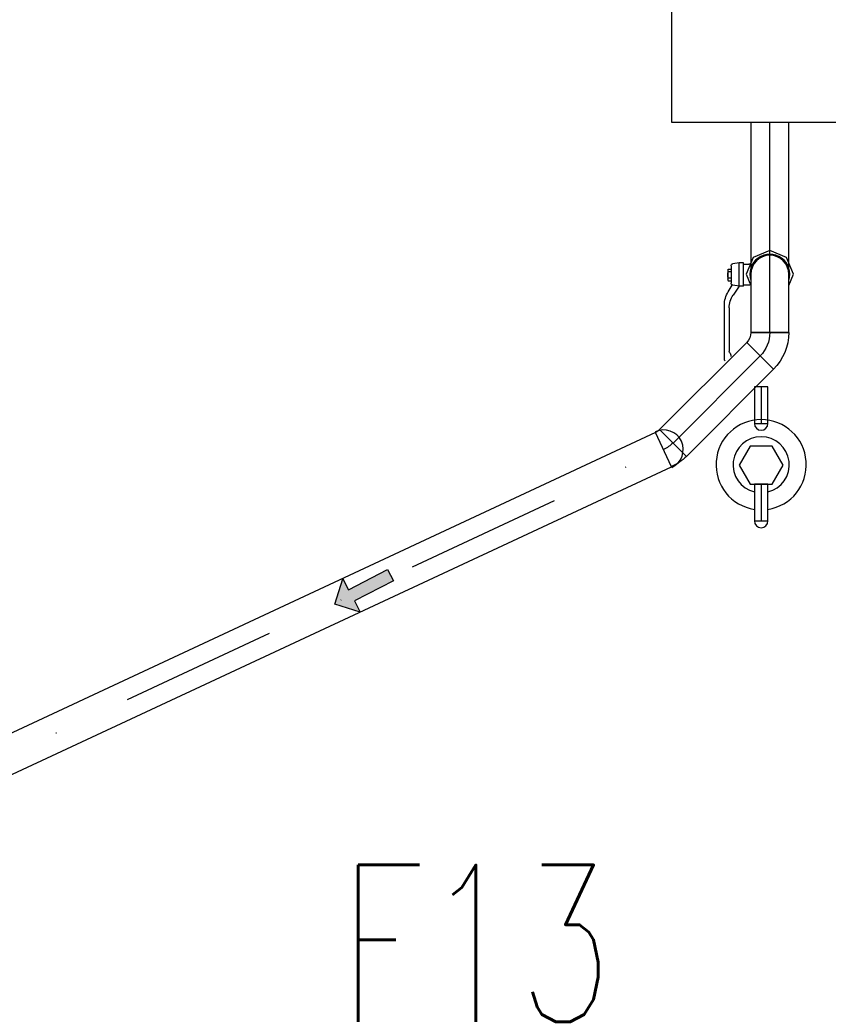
# Model space of a CAD drawing. Extents: x 41755 to 123924, y -112333 to 86187.
# Tile 564 of 582: x 102195 to 102324, y 84396 to 84553. Entities that reach past the tile are written whole.
import ezdxf
from ezdxf.enums import TextEntityAlignment as Align

# ---------------------------------------------------------------- set-up
doc = ezdxf.new("R2010")
doc.units = 0
doc.header["$LTSCALE"] = 50
doc.linetypes.add('DASHDOT', pattern=[1, 0.5, -0.25, 0, -0.25])
doc.layers.get('0').update_dxf_attribs({"color": 101, "linetype": 'CONTINUOUS'})
for name, color, linetype in [('E35', 6, 'CONTINUOUS'), ('Ins-co', 2, 'CONTINUOUS'), ('Ins-wod', 4, 'CONTINUOUS')]:
    doc.layers.add(name, color=color, linetype=linetype)
doc.styles.add('CP_ATTR', font='ROMANS.SHX')
doc.styles.add('ROMANS', font='romans', dxfattribs={"width": 0.85})

# ---------------------------------------------------------------- blocks, each defined once
blk = doc.blocks.new('CPLS_454')
blk.add_hatch(color=256).paths.add_polyline_path([(0.5, 0), (0.2, 0.3), (0.2, 0.1), (-0.5, 0.1), (-0.5, -0.1), (0.2, -0.1), (0.2, -0.3)])
for p, q in [((0.2, 0.1), (0.2, 0.3)), ((0.2, 0.3), (0.5, 0)), ((-0.5, -0.1), (-0.5, 0.1)), ((-0.5, 0.1), (0.2, 0.1)), ((-0.5, -0.1), (-0.5, 0.1)), ((0.5, 0), (0.2, -0.3)), ((0.2, -0.1), (-0.5, -0.1)), ((0.2, -0.3), (0.2, -0.1))]:
    blk.add_line(p, q)
blk = doc.blocks.new('_jgsjhjfhhfdf')
at = {"layer": 'Ins-wod'}
for p, q in [((-63.71, -286.13), (-69.74, -286.13)), ((-69.74, -286.13), (-69.74, -319.6)), ((-66.73, -319.6), (-66.73, -286.13)), ((-63.71, -319.6), (-63.71, -286.13)), ((-66.73, -306.55), (-69.38, -307.65)), ((-64.07, -307.65), (-66.73, -306.55)), ((-72.9, -308.97), (-72.9, -311.72)), ((-71.61, -308.48), (-72.64, -308.63)), ((-71.61, -312.22), (-71.61, -308.48)), ((-70.92, -308.48), (-71.61, -308.48)), ((-70.92, -308.72), (-70.92, -308.48)), ((-70.92, -312.22), (-70.92, -308.48)), ((-70.92, -308.72), (-70.07, -308.72)), ((-69.38, -307.65), (-70.48, -310.3)), ((-62.97, -310.3), (-64.07, -307.65)), ((-73.44, -309.59), (-73.36, -309.49)), ((-73.44, -309.59), (-73.44, -311.28)), ((-73.44, -309.8), (-73.36, -309.94)), ((-73.36, -309.49), (-72.9, -309.49)), ((-72.9, -309.94), (-73.36, -309.94)), ((-70.48, -310.3), (-69.74, -312.09)), ((-63.71, -312.09), (-62.97, -310.3)), ((-73.44, -311.07), (-73.36, -310.93)), ((-73.44, -311.28), (-73.36, -311.38)), ((-72.9, -310.93), (-73.36, -310.93)), ((-73.36, -311.38), (-72.9, -311.38)), ((-73.35, -313.11), (-72.75, -312.05)), ((-71.61, -312.22), (-72.64, -312.06)), ((-71.61, -312.22), (-72.58, -313.63)), ((-70.92, -312.22), (-71.61, -312.22)), ((-70.92, -311.98), (-70.07, -311.98)), ((-73.97, -323.84), (-73.97, -315.22)), ((-73.22, -315.67), (-73.22, -322.63)), ((-69.74, -319.6), (-63.71, -319.6)), ((-63.71, -319.6), (-69.74, -319.6)), ((-69.74, -319.6), (-69.74, -319.6)), ((-66.73, -319.6), (-66.73, -319.6)), ((-63.71, -319.6), (-63.71, -319.6)), ((-70.4, -321.18), (-84.29, -335.07)), ((-66.13, -325.44), (-70.4, -321.18)), ((-70.4, -321.18), (-70.4, -321.18)), ((-66.13, -325.44), (-70.4, -321.18)), ((-68.26, -323.31), (-82.16, -337.21)), ((-68.26, -323.31), (-68.26, -323.31)), ((-80.03, -339.34), (-66.13, -325.44)), ((-66.13, -325.44), (-66.13, -325.44)), ((-69.17, -328.25), (-69.17, -334.11)), ((-67.04, -328.25), (-69.17, -328.25)), ((-68.11, -328.25), (-68.11, -334.11)), ((-67.04, -334.11), (-67.04, -328.25)), ((-69.17, -334.11), (-67.04, -334.11)), ((-84.93, -335.52), (-261.18, -417.71)), ((-82.38, -340.98), (-84.93, -335.52)), ((-82.38, -340.98), (-84.93, -335.52)), ((-84.93, -335.52), (-84.93, -335.52)), ((-84.29, -335.07), (-80.03, -339.34)), ((-80.03, -339.34), (-84.29, -335.07)), ((-84.29, -335.07), (-84.29, -335.07)), ((-82.16, -337.21), (-82.16, -337.21)), ((-83.66, -338.25), (-83.66, -338.25)), ((-69.86, -337.69), (-71.61, -340.73)), ((-66.35, -337.69), (-69.86, -337.69)), ((-64.6, -340.73), (-66.35, -337.69)), ((-80.03, -339.34), (-80.03, -339.34)), ((-258.64, -423.17), (-82.38, -340.98)), ((-82.38, -340.98), (-82.38, -340.98)), ((-71.61, -340.73), (-69.86, -343.77)), ((-66.35, -343.77), (-64.6, -340.73)), ((-69.86, -343.77), (-66.35, -343.77)), ((-69.17, -343.77), (-69.17, -349.63)), ((-67.04, -343.77), (-69.17, -343.77)), ((-68.11, -343.77), (-68.11, -349.63)), ((-67.04, -349.63), (-67.04, -343.77)), ((-69.17, -349.63), (-67.04, -349.63))]:
    blk.add_line(p, q, dxfattribs=at)
at = {"layer": 'Ins-wod', "linetype": 'DASHDOT'}
blk.add_line((-259.91, -420.44), (-83.66, -338.25), dxfattribs=at)
at = {"layer": 'Ins-wod'}
blk.add_lwpolyline([(-82.36, -264.03), (-18.11, -264.03), (-18.11, -286.13), (-82.36, -286.13)], close=True, dxfattribs=at)
for centre, radius, start, end in [((-66.73, -310.3), 3.18, 341.5521, 198.4479), ((-66.73, -310.3), 3.02, 0, 180), ((-68.11, -340.67), 7.19, 278.5129, 261.4871), ((-68.11, -334.11), 1.07, 180, 0), ((-83.66, -338.25), 3.13, 294.9998, 114.9998), ((-68.11, -340.67), 4.47, 283.7884, 256.2116), ((-68.11, -349.63), 1.07, 180, 0)]:
    blk.add_arc(centre, radius, start, end, dxfattribs=at)
at = {"layer": 'Ins-wod', "extrusion": (0, 0, -1)}
for centre, major_axis, ratio, start_param, end_param in [((-72.61, -308.97), (0, 0.343), 0.855244, 4.712389, 6.15566), ((-70.07, -308.54), (0.303, 0), 0.565161, 1.054172, 1.570796), ((-72.25, -310.44), (0, 1.38), 0.855244, -1.569271, -1.200847), ((-72.25, -310.43), (0, 1.38), 0.855244, 4.34244, 4.710863), ((-72.61, -311.72), (0, 0.343), 0.855244, 3.269117, 4.712389), ((-70.07, -312.15), (-0.303, 0), 0.565161, 1.570796, 2.087421), ((-71.04, -315.22), (0, 3.43), 0.855244, -1.570796, -0.908889), ((-70.29, -315.67), (0, 3.26), 0.898887, 4.712389, 5.387854), ((-70.29, -315.67), (0, 3.26), 0.898887, 4.712389, 5.387854), ((-71.98, -319.6), (-1.58, 1.58), 1, 2.356194, 3.141593), ((-71.98, -319.6), (3.71, 3.71), 1, 0.785398, 1.570796), ((-71.98, -319.6), (5.84, 5.84), 1, 0.785398, 1.570796), ((-72.93, -322.63), (0.293, 0), 0.809032, 2.571251, 3.141593), ((-74.41, -323.4), (-1.47, 0), 0.809032, 2.571251, 3.141593), ((-73.23, -323.84), (0.733, 0), 0.809032, 2.631809, 3.141593), ((-85.87, -333.49), (-1.58, 1.58), 1, 3.141593, 3.490661), ((-85.87, -333.49), (3.71, 3.71), 1, 1.570796, 1.919865), ((-85.87, -333.49), (5.84, 5.84), 1, 1.570796, 1.919865)]:
    blk.add_ellipse(centre, major_axis=major_axis, ratio=ratio, start_param=start_param, end_param=end_param, dxfattribs=at)
at = {"layer": 'Ins-wod', "xscale": 9.999999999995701, "yscale": 10, "zscale": 10, "rotation": 207.4888127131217}
blk.add_blockref('CPLS_454', (-131.62, -360.57), dxfattribs=at)
at = {"layer": 'Ins-wod', "style": 'CP_ATTR', "flags": 9}
for tag, p, height, rotation, width in [('PRODUCT-TYPE', (-15.45, -4.46), 0.000337, 180, 48.619691), ('PRODUCER', (-15.45, -4.46), 0.000337, 180, 48.619691), ('ARTICLE', (-15.45, -4.46), 0.000337, 180, 48.619691), ('OTHER', (-15.45, -4.46), 0.000337, 180, 48.619691), ('FLOW', (-15.45, -4.46), 0.000337, 180, 48.619691), ('NAME', (-15.45, -4.46), 0.000337, 180, 48.619691), ('OTHER', (-6.2, -13.71), 0.000337, 270, 1.595002), ('FLOW', (-6.2, -13.71), 0.000337, 270, 1.595002), ('ARTICLE', (-6.2, -13.71), 0.000337, 270, 1.595002), ('PRODUCT-TYPE', (-6.2, -13.71), 0.000337, 270, 1.595002), ('PRODUCER', (-6.2, -13.71), 0.000337, 270, 1.595002), ('NAME', (-6.2, -13.71), 0.000337, 270, 1.595002), ('PRODUCT-TYPE', (-6.2, -110.17), 0.000337, 90, 24.508066), ('PRODUCER', (-6.2, -110.17), 0.000337, 90, 24.508066), ('ARTICLE', (-6.2, -110.17), 0.000337, 90, 24.508066), ('OTHER', (-6.2, -110.17), 0.000337, 90, 24.508066), ('FLOW', (-6.2, -110.17), 0.000337, 90, 24.508066), ('NAME', (-6.2, -110.17), 0.000337, 90, 24.508066), ('OTHER', (-30.83, -162.99), 0.000761, 270, 7.892014), ('FLOW', (-30.83, -162.99), 0.000761, 270, 7.892014), ('ARTICLE', (-30.83, -162.99), 0.000761, 270, 7.892014), ('PRODUCT-TYPE', (-30.83, -162.99), 0.000761, 270, 7.892014), ('PRODUCER', (-30.83, -162.99), 0.000761, 270, 7.892014), ('NAME', (-30.83, -162.99), 0.000761, 270, 7.892014), ('OTHER', (-68.46, -170.62), 0.000761, 90, 0.969593), ('FLOW', (-68.46, -170.62), 0.000761, 90, 0.969593), ('ARTICLE', (-68.46, -170.62), 0.000761, 90, 0.969593), ('PRODUCT-TYPE', (-68.46, -170.62), 0.000761, 90, 0.969593), ('PRODUCER', (-68.46, -170.62), 0.000761, 90, 0.969593), ('NAME', (-68.46, -170.62), 0.000761, 90, 0.969593), ('PRODUCT-TYPE', (-68.46, -210.38), 0.000761, 90, 0.969593), ('OTHER', (-68.46, -210.38), 0.000761, 90, 0.969593), ('FLOW', (-68.46, -210.38), 0.000761, 90, 0.969593), ('ARTICLE', (-68.46, -210.38), 0.000761, 90, 0.969593), ('PRODUCER', (-68.46, -210.38), 0.000761, 90, 0.969593), ('NAME', (-68.46, -210.38), 0.000761, 90, 0.969593), ('PRODUCT-TYPE', (-34.85, -236.79), 0.000761, 90, 0.623389), ('OTHER', (-34.85, -236.79), 0.000761, 90, 0.623389), ('FLOW', (-34.85, -236.79), 0.000761, 90, 0.623389), ('ARTICLE', (-34.85, -236.79), 0.000761, 90, 0.623389), ('PRODUCER', (-34.85, -236.79), 0.000761, 90, 0.623389), ('NAME', (-34.85, -236.79), 0.000761, 90, 0.623389), ('PRODUCT-TYPE', (-68.46, -241.03), 0.0001, 90, 1), ('OTHER', (-68.46, -241.03), 0.0001, 90, 1), ('FLOW', (-68.46, -241.03), 0.0001, 90, 1), ('ARTICLE', (-68.46, -241.03), 0.0001, 90, 1), ('PRODUCER', (-68.46, -241.03), 0.0001, 90, 1), ('NAME', (-68.46, -241.03), 0.0001, 90, 1), ('OTHER', (-68.46, -251.03), 0.000761, 90, 1.31406), ('FLOW', (-68.46, -251.03), 0.000761, 90, 1.31406), ('ARTICLE', (-68.46, -251.03), 0.000761, 90, 1.31406), ('PRODUCT-TYPE', (-68.46, -251.03), 0.000761, 90, 1.31406), ('PRODUCER', (-68.46, -251.03), 0.000761, 90, 1.31406), ('NAME', (-68.46, -251.03), 0.000761, 90, 1.31406), ('OTHER', (-68.46, -251.03), 0.000761, 270, 1.708279), ('FLOW', (-68.46, -251.03), 0.000761, 270, 1.708279), ('ARTICLE', (-68.46, -251.03), 0.000761, 270, 1.708279), ('PRODUCT-TYPE', (-68.46, -251.03), 0.000761, 270, 1.708279), ('PRODUCER', (-68.46, -251.03), 0.000761, 270, 1.708279), ('NAME', (-68.46, -251.03), 0.000761, 270, 1.708279), ('PRODUCT-TYPE', (-280.44, -283.67), 0.000603, 180, 18.176861), ('PRODUCER', (-280.44, -283.67), 0.000603, 180, 18.176861), ('ARTICLE', (-280.44, -283.67), 0.000603, 180, 18.176861), ('OTHER', (-280.44, -283.67), 0.000603, 180, 18.176861), ('FLOW', (-280.44, -283.67), 0.000603, 180, 18.176861), ('NAME', (-280.44, -283.67), 0.000603, 180, 18.176861), ('PRODUCT-TYPE', (-66.73, -319.6), 0.000603, 90, 5.550504), ('PRODUCER', (-66.73, -319.6), 0.000603, 90, 5.550504), ('OTHER', (-66.73, -319.6), 0.000603, 90, 5.550504), ('FLOW', (-66.73, -319.6), 0.000603, 90, 5.550504), ('ARTICLE', (-66.73, -319.6), 0.000603, 90, 5.550504), ('NAME', (-66.73, -319.6), 0.000603, 90, 5.550504), ('ARTICLE', (-10.99, -321.63), 0.0001, 90, 1), ('PRODUCT-TYPE', (-10.99, -321.63), 0.0001, 90, 1), ('PRODUCER', (-10.99, -321.63), 0.0001, 90, 1), ('OTHER', (-10.99, -321.63), 0.0001, 90, 1), ('FLOW', (-10.99, -321.63), 0.0001, 90, 1), ('NAME', (-10.99, -321.63), 0.0001, 90, 1), ('PRODUCT-TYPE', (-68.26, -323.31), 0.000603, 225, 3.259505), ('OTHER', (-68.26, -323.31), 0.000603, 225, 3.259505), ('FLOW', (-68.26, -323.31), 0.000603, 225, 3.259505), ('ARTICLE', (-68.26, -323.31), 0.000603, 225, 3.259505), ('PRODUCER', (-68.26, -323.31), 0.000603, 225, 3.259505), ('NAME', (-68.26, -323.31), 0.000603, 225, 3.259505), ('OTHER', (-10.99, -324.58), 0.000603, 90, 0.490663), ('FLOW', (-10.99, -324.58), 0.000603, 90, 0.490663), ('ARTICLE', (-10.99, -324.58), 0.000603, 90, 0.490663), ('PRODUCT-TYPE', (-10.99, -324.58), 0.000603, 90, 0.490663), ('PRODUCER', (-10.99, -324.58), 0.000603, 90, 0.490663), ('NAME', (-10.99, -324.58), 0.000603, 90, 0.490663), ('OTHER', (-68.11, -328.25), 0.000213, 270, 2.751934), ('FLOW', (-68.11, -328.25), 0.000213, 270, 2.751934), ('ARTICLE', (-68.11, -328.25), 0.000213, 270, 2.751934), ('PRODUCT-TYPE', (-68.11, -328.25), 0.000213, 270, 2.751934), ('PRODUCER', (-68.11, -328.25), 0.000213, 270, 2.751934), ('NAME', (-68.11, -328.25), 0.000213, 270, 2.751934), ('OTHER', (-10.99, -334.58), 0.000603, 270, 2.727353), ('FLOW', (-10.99, -334.58), 0.000603, 270, 2.727353), ('ARTICLE', (-10.99, -334.58), 0.000603, 270, 2.727353), ('PRODUCT-TYPE', (-10.99, -334.58), 0.000603, 270, 2.727353), ('PRODUCER', (-10.99, -334.58), 0.000603, 270, 2.727353), ('NAME', (-10.99, -334.58), 0.000603, 270, 2.727353), ('OTHER', (-68.11, -343.77), 0.000213, 270, 2.751934), ('FLOW', (-68.11, -343.77), 0.000213, 270, 2.751934), ('ARTICLE', (-68.11, -343.77), 0.000213, 270, 2.751934), ('PRODUCT-TYPE', (-68.11, -343.77), 0.000213, 270, 2.751934), ('PRODUCER', (-68.11, -343.77), 0.000213, 270, 2.751934), ('NAME', (-68.11, -343.77), 0.000213, 270, 2.751934), ('OTHER', (-10.99, -406.79), 0.0001, 270, 1), ('FLOW', (-10.99, -406.79), 0.0001, 270, 1), ('ARTICLE', (-10.99, -406.79), 0.0001, 270, 1), ('PRODUCT-TYPE', (-10.99, -406.79), 0.0001, 270, 1), ('PRODUCER', (-10.99, -406.79), 0.0001, 270, 1), ('NAME', (-10.99, -406.79), 0.0001, 270, 1), ('PRODUCT-TYPE', (-10.99, -428.15), 0.000603, 90, 17.159626), ('PRODUCT-TYPE', (-10.99, -428.15), 0.000603, 90, 15.082723), ('PRODUCER', (-10.99, -428.15), 0.000603, 90, 17.159626), ('PRODUCER', (-10.99, -428.15), 0.000603, 90, 15.082723), ('ARTICLE', (-10.99, -428.15), 0.000603, 90, 17.159626), ('ARTICLE', (-10.99, -428.15), 0.000603, 90, 15.082723), ('OTHER', (-10.99, -428.15), 0.000603, 90, 17.159626), ('NAME', (-10.99, -428.15), 0.000603, 90, 15.082723), ('FLOW', (-10.99, -428.15), 0.000603, 90, 15.082723), ('OTHER', (-10.99, -428.15), 0.000603, 90, 15.082723), ('NAME', (-10.99, -428.15), 0.000603, 90, 17.159626), ('FLOW', (-10.99, -428.15), 0.000603, 90, 17.159626), ('PRODUCT-TYPE', (-216.1, -610.33), 0.000603, 90, 18.979779), ('PRODUCER', (-216.1, -610.33), 0.000603, 90, 18.979779), ('ARTICLE', (-216.1, -610.33), 0.000603, 90, 18.979779), ('OTHER', (-216.1, -610.33), 0.000603, 90, 18.979779), ('NAME', (-216.1, -610.33), 0.000603, 90, 18.979779), ('FLOW', (-216.1, -610.33), 0.000603, 90, 18.979779), ('PRODUCT-TYPE', (-225.35, -619.57), 0.000603, 180, 25.057534), ('PRODUCER', (-225.35, -619.57), 0.000603, 180, 25.057534), ('ARTICLE', (-225.35, -619.57), 0.000603, 180, 25.057534), ('OTHER', (-225.35, -619.57), 0.000603, 180, 25.057534), ('FLOW', (-225.35, -619.57), 0.000603, 180, 25.057534), ('NAME', (-225.35, -619.57), 0.000603, 180, 25.057534)]:
    blk.add_attdef(tag, p, '', height=height, rotation=rotation, dxfattribs=dict(at, width=width))
at = {"layer": 'Ins-wod', "style": 'CP_ATTR', "text_generation_flag": 4, "width": 1, "flags": 9}
for tag in ['OTHER', 'FLOW', 'ARTICLE', 'PRODUCT-TYPE', 'PRODUCER', 'NAME']:
    blk.add_attdef(tag, (-15.44, -4.46), '', height=0.0001, dxfattribs=at)
at = {"layer": 'Ins-wod', "style": 'CP_ATTR', "text_generation_flag": 4, "flags": 9}
for tag, p, height, rotation, width in [('OTHER', (-188.54, -13.71), 0.0001, 90, 1), ('FLOW', (-188.54, -13.71), 0.0001, 90, 1), ('ARTICLE', (-188.54, -13.71), 0.0001, 90, 1), ('PRODUCT-TYPE', (-188.54, -13.71), 0.0001, 90, 1), ('PRODUCER', (-188.54, -13.71), 0.0001, 90, 1), ('NAME', (-188.54, -13.71), 0.0001, 90, 1), ('PRODUCT-TYPE', (-68.46, -146.87), 0.0001, 90, 1), ('OTHER', (-68.46, -146.87), 0.0001, 90, 1), ('FLOW', (-68.46, -146.87), 0.0001, 90, 1), ('ARTICLE', (-68.46, -146.87), 0.0001, 90, 1), ('PRODUCER', (-68.46, -146.87), 0.0001, 90, 1), ('NAME', (-68.46, -146.87), 0.0001, 90, 1), ('OTHER', (-68.46, -146.87), 0.000761, 270, 0.969593), ('FLOW', (-68.46, -146.87), 0.000761, 270, 0.969593), ('ARTICLE', (-68.46, -146.87), 0.000761, 270, 0.969593), ('PRODUCT-TYPE', (-68.46, -146.87), 0.000761, 270, 0.969593), ('PRODUCER', (-68.46, -146.87), 0.000761, 270, 0.969593), ('NAME', (-68.46, -146.87), 0.000761, 270, 0.969593), ('OTHER', (-30.83, -162.99), 0.0001, 90, 1), ('FLOW', (-30.83, -162.99), 0.0001, 90, 1), ('ARTICLE', (-30.83, -162.99), 0.0001, 90, 1), ('PRODUCT-TYPE', (-30.83, -162.99), 0.0001, 90, 1), ('PRODUCER', (-30.83, -162.99), 0.0001, 90, 1), ('NAME', (-30.83, -162.99), 0.0001, 90, 1), ('OTHER', (-68.46, -186.62), 0.000761, 270, 0.969593), ('FLOW', (-68.46, -186.62), 0.000761, 270, 0.969593), ('ARTICLE', (-68.46, -186.62), 0.000761, 270, 0.969593), ('PRODUCT-TYPE', (-68.46, -186.62), 0.000761, 270, 0.969593), ('PRODUCER', (-68.46, -186.62), 0.000761, 270, 0.969593), ('NAME', (-68.46, -186.62), 0.000761, 270, 0.969593), ('OTHER', (-68.46, -210.38), 0.0001, 270, 1), ('FLOW', (-68.46, -210.38), 0.0001, 270, 1), ('ARTICLE', (-68.46, -210.38), 0.0001, 270, 1), ('PRODUCT-TYPE', (-68.46, -210.38), 0.0001, 270, 1), ('PRODUCER', (-68.46, -210.38), 0.0001, 270, 1), ('NAME', (-68.46, -210.38), 0.0001, 270, 1), ('OTHER', (-34.85, -232.04), 0.0001, 90, 1), ('FLOW', (-34.85, -232.04), 0.0001, 90, 1), ('ARTICLE', (-34.85, -232.04), 0.0001, 90, 1), ('PRODUCT-TYPE', (-34.85, -232.04), 0.0001, 90, 1), ('PRODUCER', (-34.85, -232.04), 0.0001, 90, 1), ('NAME', (-34.85, -232.04), 0.0001, 90, 1), ('OTHER', (-390.05, -283.67), 0.0001, 180, 1), ('FLOW', (-390.05, -283.67), 0.0001, 180, 1), ('ARTICLE', (-390.05, -283.67), 0.0001, 180, 1), ('PRODUCT-TYPE', (-390.05, -283.67), 0.0001, 180, 1), ('PRODUCER', (-390.05, -283.67), 0.0001, 180, 1), ('NAME', (-390.05, -283.67), 0.0001, 180, 1), ('OTHER', (-66.73, -319.6), 0.0001, 270, 1), ('FLOW', (-66.73, -319.6), 0.0001, 270, 1), ('ARTICLE', (-66.73, -319.6), 0.0001, 270, 1), ('PRODUCT-TYPE', (-66.73, -319.6), 0.0001, 270, 1), ('PRODUCER', (-66.73, -319.6), 0.0001, 270, 1), ('NAME', (-66.73, -319.6), 0.0001, 270, 1), ('OTHER', (-82.16, -337.21), 0.0001, 225, 1), ('FLOW', (-82.16, -337.21), 0.0001, 225, 1), ('ARTICLE', (-82.16, -337.21), 0.0001, 225, 1), ('PRODUCT-TYPE', (-82.16, -337.21), 0.0001, 225, 1), ('PRODUCER', (-82.16, -337.21), 0.0001, 225, 1), ('NAME', (-82.16, -337.21), 0.0001, 225, 1), ('OTHER', (-10.99, -373.79), 0.0001, 90, 1), ('FLOW', (-10.99, -373.79), 0.0001, 90, 1), ('ARTICLE', (-10.99, -373.79), 0.0001, 90, 1), ('PRODUCT-TYPE', (-10.99, -373.79), 0.0001, 90, 1), ('PRODUCER', (-10.99, -373.79), 0.0001, 90, 1), ('NAME', (-10.99, -373.79), 0.0001, 90, 1), ('NAME', (-272.91, -422.54), 0.0001, 310, 1), ('PRODUCER', (-272.91, -422.54), 0.0001, 310, 1), ('PRODUCT-TYPE', (-272.91, -422.54), 0.0001, 310, 1), ('ARTICLE', (-272.91, -422.54), 0.0001, 310, 1), ('FLOW', (-272.91, -422.54), 0.0001, 310, 1), ('OTHER', (-272.91, -422.54), 0.0001, 310, 1), ('OTHER', (-376.44, -619.57), 0.0001, 180, 1), ('FLOW', (-376.44, -619.57), 0.0001, 180, 1), ('ARTICLE', (-376.44, -619.57), 0.0001, 180, 1), ('PRODUCT-TYPE', (-376.44, -619.57), 0.0001, 180, 1), ('PRODUCER', (-376.44, -619.57), 0.0001, 180, 1), ('NAME', (-376.44, -619.57), 0.0001, 180, 1)]:
    blk.add_attdef(tag, p, '', height=height, rotation=rotation, dxfattribs=dict(at, width=width))
at = {"layer": 'Ins-wod', "style": 'CP_ATTR', "width": 1, "flags": 9}
for tag in ['OTHER', 'WEIGHT', 'VOLTAGE', 'POWER', 'FLOW', 'TEMPERATURE', 'PN', 'DN', 'CHARACTER', 'ORDER-NO', 'PRODUCT-TYPE', 'ARTICLE', 'PRODUCER', 'NUMBER', 'GROUP', 'NAME']:
    blk.add_attdef(tag, text='', height=0.00005, rotation=270, dxfattribs=at).set_placement((-6.2, -18.99), align=Align.MIDDLE_LEFT)
at = {"layer": 'Ins-wod', "style": 'CP_ATTR', "flags": 9}
for tag, p, height, width in [('NAME', (-55.05, -133.45), 0.000761, 4.892514), ('PRODUCER', (-55.05, -133.45), 0.000761, 4.892514), ('PRODUCT-TYPE', (-55.05, -133.45), 0.000761, 4.892514), ('ARTICLE', (-55.05, -133.45), 0.000761, 4.892514), ('FLOW', (-55.05, -133.45), 0.000761, 4.892514), ('OTHER', (-55.05, -133.45), 0.000761, 4.892514), ('OTHER', (-25.58, -157.74), 0.000761, 0.854973), ('FLOW', (-25.58, -157.74), 0.000761, 0.854973), ('ARTICLE', (-25.58, -157.74), 0.000761, 0.854973), ('PRODUCT-TYPE', (-25.58, -157.74), 0.000761, 0.854973), ('PRODUCER', (-25.58, -157.74), 0.000761, 0.854973), ('NAME', (-25.58, -157.74), 0.000761, 0.854973), ('OTHER', (-225.35, -619.57), 0.0001, 1), ('FLOW', (-225.35, -619.57), 0.0001, 1), ('ARTICLE', (-225.35, -619.57), 0.0001, 1), ('PRODUCT-TYPE', (-225.35, -619.57), 0.0001, 1), ('PRODUCER', (-225.35, -619.57), 0.0001, 1), ('NAME', (-225.35, -619.57), 0.0001, 1)]:
    blk.add_attdef(tag, p, '', height=height, dxfattribs=dict(at, width=width))
at = {"layer": 'Ins-wod', "style": 'CP_ATTR', "text_generation_flag": 4, "width": 1, "flags": 9}
for tag, rotation, p in [('OTHER', 270, (-68.45, -154.15)), ('WEIGHT', 270, (-68.45, -154.15)), ('VOLTAGE', 270, (-68.45, -154.15)), ('POWER', 270, (-68.45, -154.15)), ('FLOW', 270, (-68.45, -154.15)), ('TEMPERATURE', 270, (-68.45, -154.15)), ('PN', 270, (-68.45, -154.15)), ('DN', 270, (-68.45, -154.15)), ('CHARACTER', 270, (-68.45, -154.15)), ('ORDER-NO', 270, (-68.45, -154.15)), ('PRODUCT-TYPE', 270, (-68.45, -154.15)), ('ARTICLE', 270, (-68.45, -154.15)), ('PRODUCER', 270, (-68.45, -154.15)), ('NUMBER', 270, (-68.45, -154.15)), ('GROUP', 270, (-68.45, -154.15)), ('NAME', 270, (-68.45, -154.15)), ('OTHER', 270, (-68.45, -193.91)), ('WEIGHT', 270, (-68.45, -193.91)), ('VOLTAGE', 270, (-68.45, -193.91)), ('POWER', 270, (-68.45, -193.91)), ('FLOW', 270, (-68.45, -193.91)), ('TEMPERATURE', 270, (-68.45, -193.91)), ('PN', 270, (-68.45, -193.91)), ('DN', 270, (-68.45, -193.91)), ('CHARACTER', 270, (-68.45, -193.91)), ('ORDER-NO', 270, (-68.45, -193.91)), ('PRODUCT-TYPE', 270, (-68.45, -193.91)), ('ARTICLE', 270, (-68.45, -193.91)), ('PRODUCER', 270, (-68.45, -193.91)), ('NUMBER', 270, (-68.45, -193.91)), ('GROUP', 270, (-68.45, -193.91)), ('NAME', 270, (-68.45, -193.91)), ('OTHER', 180, (-292.52, -283.67)), ('WEIGHT', 180, (-292.52, -283.67)), ('VOLTAGE', 180, (-292.52, -283.67)), ('POWER', 180, (-292.52, -283.67)), ('FLOW', 180, (-292.52, -283.67)), ('TEMPERATURE', 180, (-292.52, -283.67)), ('PN', 180, (-292.52, -283.67)), ('DN', 180, (-292.52, -283.67)), ('CHARACTER', 180, (-292.52, -283.67)), ('ORDER-NO', 180, (-292.52, -283.67)), ('PRODUCT-TYPE', 180, (-292.52, -283.67)), ('ARTICLE', 180, (-292.52, -283.67)), ('PRODUCER', 180, (-292.52, -283.67)), ('NUMBER', 180, (-292.52, -283.67)), ('GROUP', 180, (-292.52, -283.67)), ('NAME', 180, (-292.52, -283.67)), ('OTHER', 270, (-10.99, -324.49)), ('WEIGHT', 270, (-10.99, -324.49)), ('VOLTAGE', 270, (-10.99, -324.49)), ('POWER', 270, (-10.99, -324.49)), ('FLOW', 270, (-10.99, -324.49)), ('TEMPERATURE', 270, (-10.99, -324.49)), ('PN', 270, (-10.99, -324.49)), ('DN', 270, (-10.99, -324.49)), ('CHARACTER', 270, (-10.99, -324.49)), ('ORDER-NO', 270, (-10.99, -324.49)), ('PRODUCT-TYPE', 270, (-10.99, -324.49)), ('ARTICLE', 270, (-10.99, -324.49)), ('PRODUCER', 270, (-10.99, -324.49)), ('NUMBER', 270, (-10.99, -324.49)), ('GROUP', 270, (-10.99, -324.49)), ('NAME', 270, (-10.99, -324.49)), ('OTHER', 270, (-10.99, -373.7)), ('WEIGHT', 270, (-10.99, -373.7)), ('VOLTAGE', 270, (-10.99, -373.7)), ('POWER', 270, (-10.99, -373.7)), ('FLOW', 270, (-10.99, -373.7)), ('TEMPERATURE', 270, (-10.99, -373.7)), ('PN', 270, (-10.99, -373.7)), ('DN', 270, (-10.99, -373.7)), ('CHARACTER', 270, (-10.99, -373.7)), ('ORDER-NO', 270, (-10.99, -373.7)), ('PRODUCT-TYPE', 270, (-10.99, -373.7)), ('ARTICLE', 270, (-10.99, -373.7)), ('PRODUCER', 270, (-10.99, -373.7)), ('NUMBER', 270, (-10.99, -373.7)), ('GROUP', 270, (-10.99, -373.7)), ('NAME', 270, (-10.99, -373.7))]:
    blk.add_attdef(tag, text='', height=0.00005, rotation=rotation, dxfattribs=at).set_placement(p, align=Align.MIDDLE_LEFT)
at = {"layer": 'Ins-wod', "style": 'CP_ATTR', "flags": 9}
for tag, rotation, p in [('OTHER', 90, (-68.45, -163.34)), ('WEIGHT', 90, (-68.45, -163.34)), ('VOLTAGE', 90, (-68.45, -163.34)), ('POWER', 90, (-68.45, -163.34)), ('FLOW', 90, (-68.45, -163.34)), ('TEMPERATURE', 90, (-68.45, -163.34)), ('PN', 90, (-68.45, -163.34)), ('DN', 90, (-68.45, -163.34)), ('CHARACTER', 90, (-68.45, -163.34)), ('ORDER-NO', 90, (-68.45, -163.34)), ('PRODUCT-TYPE', 90, (-68.45, -163.34)), ('ARTICLE', 90, (-68.45, -163.34)), ('PRODUCER', 90, (-68.45, -163.34)), ('NUMBER', 90, (-68.45, -163.34)), ('GROUP', 90, (-68.45, -163.34)), ('NAME', 90, (-68.45, -163.34)), ('OTHER', 90, (-68.45, -203.09)), ('WEIGHT', 90, (-68.45, -203.09)), ('VOLTAGE', 90, (-68.45, -203.09)), ('POWER', 90, (-68.45, -203.09)), ('FLOW', 90, (-68.45, -203.09)), ('TEMPERATURE', 90, (-68.45, -203.09)), ('PN', 90, (-68.45, -203.09)), ('DN', 90, (-68.45, -203.09)), ('CHARACTER', 90, (-68.45, -203.09)), ('ORDER-NO', 90, (-68.45, -203.09)), ('PRODUCT-TYPE', 90, (-68.45, -203.09)), ('ARTICLE', 90, (-68.45, -203.09)), ('PRODUCER', 90, (-68.45, -203.09)), ('NUMBER', 90, (-68.45, -203.09)), ('GROUP', 90, (-68.45, -203.09)), ('NAME', 90, (-68.45, -203.09)), ('OTHER', 90, (-10.99, -358.82)), ('WEIGHT', 90, (-10.99, -358.82)), ('VOLTAGE', 90, (-10.99, -358.82)), ('POWER', 90, (-10.99, -358.82)), ('FLOW', 90, (-10.99, -358.82)), ('TEMPERATURE', 90, (-10.99, -358.82)), ('PN', 90, (-10.99, -358.82)), ('DN', 90, (-10.99, -358.82)), ('CHARACTER', 90, (-10.99, -358.82)), ('ORDER-NO', 90, (-10.99, -358.82)), ('PRODUCT-TYPE', 90, (-10.99, -358.82)), ('ARTICLE', 90, (-10.99, -358.82)), ('PRODUCER', 90, (-10.99, -358.82)), ('NUMBER', 90, (-10.99, -358.82)), ('GROUP', 90, (-10.99, -358.82)), ('NAME', 90, (-10.99, -358.82)), ('OTHER', 90, (-10.99, -406.88)), ('WEIGHT', 90, (-10.99, -406.88)), ('VOLTAGE', 90, (-10.99, -406.88)), ('POWER', 90, (-10.99, -406.88)), ('FLOW', 90, (-10.99, -406.88)), ('TEMPERATURE', 90, (-10.99, -406.88)), ('PN', 90, (-10.99, -406.88)), ('DN', 90, (-10.99, -406.88)), ('CHARACTER', 90, (-10.99, -406.88)), ('ORDER-NO', 90, (-10.99, -406.88)), ('PRODUCT-TYPE', 90, (-10.99, -406.88)), ('ARTICLE', 90, (-10.99, -406.88)), ('PRODUCER', 90, (-10.99, -406.88)), ('NUMBER', 90, (-10.99, -406.88)), ('GROUP', 90, (-10.99, -406.88)), ('NAME', 90, (-10.99, -406.88)), ('OTHER', 39.7785, (-27.7, -444.52)), ('WEIGHT', 39.7785, (-27.7, -444.52)), ('VOLTAGE', 39.7785, (-27.7, -444.52)), ('POWER', 39.7785, (-27.7, -444.52)), ('FLOW', 39.7785, (-27.7, -444.52)), ('TEMPERATURE', 39.7785, (-27.7, -444.52)), ('PN', 39.7785, (-27.7, -444.52)), ('DN', 39.7785, (-27.7, -444.52)), ('CHARACTER', 39.7785, (-27.7, -444.52)), ('ORDER-NO', 39.7785, (-27.7, -444.52)), ('PRODUCT-TYPE', 39.7785, (-27.7, -444.52)), ('ARTICLE', 39.7785, (-27.7, -444.52)), ('PRODUCER', 39.7785, (-27.7, -444.52)), ('NUMBER', 39.7785, (-27.7, -444.52)), ('GROUP', 39.7785, (-27.7, -444.52)), ('NAME', 39.7785, (-27.7, -444.52)), ('OTHER', 92.8705, (-268.23, -458.63)), ('WEIGHT', 92.8705, (-268.23, -458.63)), ('VOLTAGE', 92.8705, (-268.23, -458.63)), ('POWER', 92.8705, (-268.23, -458.63)), ('FLOW', 92.8705, (-268.23, -458.63)), ('TEMPERATURE', 92.8705, (-268.23, -458.63)), ('PN', 92.8705, (-268.23, -458.63)), ('DN', 92.8705, (-268.23, -458.63)), ('CHARACTER', 92.8705, (-268.23, -458.63)), ('ORDER-NO', 92.8705, (-268.23, -458.63)), ('PRODUCT-TYPE', 92.8705, (-268.23, -458.63)), ('ARTICLE', 92.8705, (-268.23, -458.63)), ('PRODUCER', 92.8705, (-268.23, -458.63)), ('NUMBER', 92.8705, (-268.23, -458.63)), ('GROUP', 92.8705, (-268.23, -458.63)), ('NAME', 92.8705, (-268.23, -458.63)), ('OTHER', 39.7785, (-53.75, -466.21)), ('WEIGHT', 39.7785, (-53.75, -466.21)), ('VOLTAGE', 39.7785, (-53.75, -466.21)), ('POWER', 39.7785, (-53.75, -466.21)), ('FLOW', 39.7785, (-53.75, -466.21)), ('TEMPERATURE', 39.7785, (-53.75, -466.21)), ('PN', 39.7785, (-53.75, -466.21)), ('DN', 39.7785, (-53.75, -466.21)), ('CHARACTER', 39.7785, (-53.75, -466.21)), ('ORDER-NO', 39.7785, (-53.75, -466.21)), ('PRODUCT-TYPE', 39.7785, (-53.75, -466.21)), ('ARTICLE', 39.7785, (-53.75, -466.21)), ('PRODUCER', 39.7785, (-53.75, -466.21)), ('NUMBER', 39.7785, (-53.75, -466.21)), ('GROUP', 39.7785, (-53.75, -466.21)), ('NAME', 39.7785, (-53.75, -466.21)), ('NAME', 90, (-216.1, -517.26)), ('GROUP', 90, (-216.1, -517.26)), ('NUMBER', 90, (-216.1, -517.26)), ('PRODUCER', 90, (-216.1, -517.26)), ('ARTICLE', 90, (-216.1, -517.26)), ('PRODUCT-TYPE', 90, (-216.1, -517.26)), ('ORDER-NO', 90, (-216.1, -517.26)), ('CHARACTER', 90, (-216.1, -517.26)), ('DN', 90, (-216.1, -517.26)), ('PN', 90, (-216.1, -517.26)), ('TEMPERATURE', 90, (-216.1, -517.26)), ('FLOW', 90, (-216.1, -517.26)), ('POWER', 90, (-216.1, -517.26)), ('VOLTAGE', 90, (-216.1, -517.26)), ('WEIGHT', 90, (-216.1, -517.26)), ('OTHER', 90, (-216.1, -517.26)), ('NAME', 90, (-216.1, -532.32)), ('GROUP', 90, (-216.1, -532.32)), ('NUMBER', 90, (-216.1, -532.32)), ('PRODUCER', 90, (-216.1, -532.32)), ('ARTICLE', 90, (-216.1, -532.32)), ('PRODUCT-TYPE', 90, (-216.1, -532.32)), ('ORDER-NO', 90, (-216.1, -532.32)), ('CHARACTER', 90, (-216.1, -532.32)), ('DN', 90, (-216.1, -532.32)), ('PN', 90, (-216.1, -532.32)), ('TEMPERATURE', 90, (-216.1, -532.32)), ('FLOW', 90, (-216.1, -532.32)), ('POWER', 90, (-216.1, -532.32)), ('VOLTAGE', 90, (-216.1, -532.32)), ('WEIGHT', 90, (-216.1, -532.32)), ('OTHER', 90, (-216.1, -532.32)), ('OTHER', 65.3427, (-236.5, -547.71)), ('WEIGHT', 65.3427, (-236.5, -547.71)), ('VOLTAGE', 65.3427, (-236.5, -547.71)), ('POWER', 65.3427, (-236.5, -547.71)), ('TEMPERATURE', 65.3427, (-236.5, -547.71)), ('PN', 65.3427, (-236.5, -547.71)), ('DN', 65.3427, (-236.5, -547.7)), ('CHARACTER', 65.3427, (-236.5, -547.71)), ('ORDER-NO', 65.3427, (-236.5, -547.71)), ('PRODUCT-TYPE', 65.3427, (-236.5, -547.71)), ('ARTICLE', 65.3427, (-236.5, -547.71)), ('PRODUCER', 65.3427, (-236.5, -547.71)), ('NUMBER', 65.3427, (-236.5, -547.71)), ('GROUP', 65.3427, (-236.5, -547.71)), ('FLOW', 65.3427, (-236.5, -547.71)), ('NAME', 65.3427, (-236.5, -547.71))]:
    blk.add_attdef(tag, text='', height=0.00005, rotation=rotation, dxfattribs=at).set_placement(p, align=Align.MIDDLE_LEFT)
at = {"layer": 'Ins-wod', "linetype": 'ByBlock', "style": 'CP_ATTR', "flags": 9}
for tag, p, height, width in [('PRODUCT-TYPE', (-34.85, -264.03), 0.000761, 3.579097), ('OTHER', (-34.85, -264.03), 0.000761, 3.579097), ('ARTICLE', (-34.85, -264.03), 0.000761, 3.579097), ('PRODUCER', (-34.85, -264.03), 0.000761, 3.579097), ('FLOW', (-34.85, -264.03), 0.000761, 3.579097), ('NAME', (-34.85, -264.03), 0.000761, 3.579097), ('PRODUCT-TYPE', (-399.29, -274.42), 0.000603, 41.632556), ('PRODUCER', (-399.29, -274.42), 0.000603, 41.632556), ('ARTICLE', (-399.29, -274.42), 0.000603, 41.632556), ('OTHER', (-399.29, -274.42), 0.000603, 41.632556), ('FLOW', (-399.29, -274.42), 0.000603, 41.632556), ('NAME', (-399.29, -274.42), 0.000603, 41.632556)]:
    blk.add_attdef(tag, p, '', height=height, rotation=90, dxfattribs=dict(at, width=width))
at = {"layer": 'Ins-wod', "style": 'CP_ATTR', "flags": 9}
for tag, p, height, rotation, oblique, width in [('OTHER', (-271.05, -292.27), 0.0001, 95, 360, 1), ('FLOW', (-271.05, -292.27), 0.0001, 95, 360, 1), ('ARTICLE', (-271.05, -292.27), 0.0001, 95, 360, 1), ('PRODUCT-TYPE', (-271.05, -292.27), 0.0001, 95, 360, 1), ('PRODUCER', (-271.05, -292.27), 0.0001, 95, 360, 1), ('NAME', (-271.05, -292.27), 0.0001, 95, 360, 1), ('OTHER', (-270.8, -295.15), 0.000603, 95, 0, 0.478976), ('FLOW', (-270.8, -295.15), 0.000603, 95, 0, 0.478976), ('ARTICLE', (-270.8, -295.15), 0.000603, 95, 0, 0.478976), ('PRODUCT-TYPE', (-270.8, -295.15), 0.000603, 95, 0, 0.478976), ('PRODUCER', (-270.8, -295.15), 0.000603, 95, 0, 0.478976), ('NAME', (-270.8, -295.15), 0.000603, 95, 0, 0.478976), ('OTHER', (-270.13, -302.72), 0.0001, 95, 360, 1), ('FLOW', (-270.13, -302.72), 0.0001, 95, 360, 1), ('ARTICLE', (-270.13, -302.72), 0.0001, 95, 360, 1), ('PRODUCT-TYPE', (-270.13, -302.72), 0.0001, 95, 360, 1), ('PRODUCER', (-270.13, -302.72), 0.0001, 95, 360, 1), ('NAME', (-270.13, -302.72), 0.0001, 95, 360, 1), ('OTHER', (-272.91, -311.53), 0.0001, 50, 0, 1), ('FLOW', (-272.91, -311.53), 0.0001, 50, 0, 1), ('ARTICLE', (-272.91, -311.53), 0.0001, 50, 0, 1), ('PRODUCT-TYPE', (-272.91, -311.53), 0.0001, 50, 0, 1), ('PRODUCER', (-272.91, -311.53), 0.0001, 50, 0, 1), ('NAME', (-272.91, -311.53), 0.0001, 50, 0, 1), ('OTHER', (-279.34, -319.2), 0.000483, 50, 0, 2.070393), ('FLOW', (-279.34, -319.2), 0.000483, 50, 0, 2.070393), ('ARTICLE', (-279.34, -319.2), 0.000483, 50, 0, 2.070393), ('PRODUCT-TYPE', (-279.34, -319.2), 0.000483, 50, 0, 2.070393), ('PRODUCER', (-279.34, -319.2), 0.000483, 50, 0, 2.070393), ('NAME', (-279.34, -319.2), 0.000483, 50, 0, 2.070393), ('OTHER', (-279.34, -414.88), 0.000483, 310, 360, 2.070393), ('FLOW', (-279.34, -414.88), 0.000483, 310, 360, 2.070393), ('ARTICLE', (-279.34, -414.88), 0.000483, 310, 360, 2.070393), ('PRODUCT-TYPE', (-279.34, -414.88), 0.000483, 310, 360, 2.070393), ('PRODUCER', (-279.34, -414.88), 0.000483, 310, 360, 2.070393), ('NAME', (-279.34, -414.88), 0.000483, 310, 360, 2.070393), ('PRODUCT-TYPE', (-259.91, -420.44), 0.000603, 24.9998, 360, 32.251138), ('PRODUCER', (-259.91, -420.44), 0.000603, 24.9998, 360, 32.251138), ('OTHER', (-259.91, -420.44), 0.000603, 24.9998, 360, 32.251138), ('ARTICLE', (-259.91, -420.44), 0.000603, 24.9998, 360, 32.251138), ('FLOW', (-259.91, -420.44), 0.000603, 24.9998, 360, 32.251138), ('NAME', (-259.91, -420.44), 0.000603, 24.9998, 360, 32.251138), ('OTHER', (-272.91, -422.54), 0.0001, 309.9998, 360, 1), ('FLOW', (-272.91, -422.54), 0.0001, 309.9998, 360, 1), ('ARTICLE', (-272.91, -422.54), 0.0001, 309.9998, 360, 1), ('PRODUCT-TYPE', (-272.91, -422.54), 0.0001, 309.9998, 360, 1), ('PRODUCER', (-272.91, -422.54), 0.0001, 309.9998, 360, 1), ('NAME', (-272.91, -422.54), 0.0001, 309.9998, 360, 1), ('OTHER', (-266.67, -423.92), 0.0001, 24.9998, 360, 1), ('FLOW', (-266.67, -423.92), 0.0001, 24.9998, 360, 1), ('ARTICLE', (-266.67, -423.92), 0.0001, 24.9998, 360, 1), ('PRODUCT-TYPE', (-266.67, -423.92), 0.0001, 24.9998, 360, 1), ('PRODUCER', (-266.67, -423.92), 0.0001, 24.9998, 360, 1), ('NAME', (-266.67, -423.92), 0.0001, 24.9998, 360, 1), ('OTHER', (-12.88, -432.18), 0.000603, 219.7785, 360, 0.69475), ('FLOW', (-12.88, -432.18), 0.000603, 219.7785, 360, 0.69475), ('ARTICLE', (-12.88, -432.18), 0.000603, 219.7785, 360, 0.69475), ('PRODUCT-TYPE', (-12.88, -432.18), 0.000603, 219.7785, 360, 0.69475), ('PRODUCER', (-12.88, -432.18), 0.000603, 219.7785, 360, 0.69475), ('NAME', (-12.88, -432.18), 0.000603, 219.7785, 360, 0.69475), ('OTHER', (-12.88, -432.18), 0.0001, 39.7785, 360, 1), ('FLOW', (-12.88, -432.18), 0.0001, 39.7785, 360, 1), ('ARTICLE', (-12.88, -432.18), 0.0001, 39.7785, 360, 1), ('PRODUCT-TYPE', (-12.88, -432.18), 0.0001, 39.7785, 360, 1), ('PRODUCER', (-12.88, -432.18), 0.0001, 39.7785, 360, 1), ('NAME', (-12.88, -432.18), 0.0001, 39.7785, 360, 1), ('PRODUCT-TYPE', (-46, -459.75), 0.000603, 39.7785, 360, 3.963886), ('ARTICLE', (-46, -459.75), 0.000603, 39.7785, 360, 3.963886), ('PRODUCER', (-46, -459.75), 0.000603, 39.7785, 360, 3.963886), ('OTHER', (-46, -459.75), 0.000603, 39.7785, 360, 3.963886), ('FLOW', (-46, -459.75), 0.000603, 39.7785, 360, 3.963886), ('NAME', (-46, -459.75), 0.000603, 39.7785, 360, 3.963886), ('OTHER', (-279.34, -494.2), 0.000483, 50, 0, 2.070393), ('FLOW', (-279.34, -494.2), 0.000483, 50, 0, 2.070393), ('ARTICLE', (-279.34, -494.2), 0.000483, 50, 0, 2.070393), ('PRODUCT-TYPE', (-279.34, -494.2), 0.000483, 50, 0, 2.070393), ('PRODUCER', (-279.34, -494.2), 0.000483, 50, 0, 2.070393), ('NAME', (-279.34, -494.2), 0.000483, 50, 0, 2.070393), ('OTHER', (-200.03, -495.47), 0.0001, 140, 0, 1), ('FLOW', (-200.03, -495.47), 0.0001, 140, 0, 1), ('ARTICLE', (-200.03, -495.47), 0.0001, 140, 0, 1), ('PRODUCT-TYPE', (-200.03, -495.47), 0.0001, 140, 0, 1), ('PRODUCER', (-200.03, -495.47), 0.0001, 140, 0, 1), ('NAME', (-200.03, -495.47), 0.0001, 140, 0, 1), ('PRODUCT-TYPE', (-192.37, -501.9), 0.000483, 140, 360, 2.070393), ('OTHER', (-192.37, -501.9), 0.000483, 140, 360, 2.070393), ('FLOW', (-192.37, -501.9), 0.000483, 140, 360, 2.070393), ('ARTICLE', (-192.37, -501.9), 0.000483, 140, 360, 2.070393), ('PRODUCER', (-192.37, -501.9), 0.000483, 140, 360, 2.070393), ('NAME', (-192.37, -501.9), 0.000483, 140, 360, 2.070393), ('PRODUCT-TYPE', (-98.55, -503.5), 0.000603, 39.7785, 360, 9.680023), ('PRODUCER', (-98.55, -503.5), 0.000603, 39.7785, 360, 9.680023), ('OTHER', (-98.55, -503.5), 0.000603, 39.7785, 360, 9.680023), ('FLOW', (-98.55, -503.5), 0.000603, 39.7785, 360, 9.680023), ('ARTICLE', (-98.55, -503.5), 0.000603, 39.7785, 360, 9.680023), ('NAME', (-98.55, -503.5), 0.000603, 39.7785, 360, 9.680023), ('PRODUCER', (-272.91, -597.49), 0.000483, 130, 0, 2.070393), ('PRODUCT-TYPE', (-272.91, -597.49), 0.000483, 130, 0, 2.070393), ('ARTICLE', (-272.91, -597.49), 0.000483, 130, 0, 2.070393), ('NAME', (-272.91, -597.49), 0.0001, 310, 360, 1), ('PRODUCER', (-272.91, -597.49), 0.0001, 310, 360, 1), ('PRODUCT-TYPE', (-272.91, -597.49), 0.0001, 310, 360, 1), ('ARTICLE', (-272.91, -597.49), 0.0001, 310, 360, 1), ('FLOW', (-272.91, -597.49), 0.0001, 310, 360, 1), ('OTHER', (-272.91, -597.49), 0.0001, 310, 360, 1), ('NAME', (-272.91, -597.49), 0.000483, 130, 0, 2.070393), ('FLOW', (-272.91, -597.49), 0.000483, 130, 0, 2.070393), ('OTHER', (-272.91, -597.49), 0.000483, 130, 0, 2.070393)]:
    blk.add_attdef(tag, p, '', height=height, rotation=rotation, dxfattribs=dict(at, oblique=oblique, width=width))

msp = doc.modelspace()

# ---------------------------------------------------------------- block references
at = {"layer": 'Ins-co'}
msp.add_blockref('_jgsjhjfhhfdf', (102380.966, 84822.541), dxfattribs=at)

# ---------------------------------------------------------------- texts
at = {"layer": 'E35', "style": 'ROMANS', "width": 0.7}
msp.add_text('F13', height=25, dxfattribs=at).set_placement((102267.405, 84405.589), align=Align.MIDDLE)

doc.saveas('drawing.dxf')
